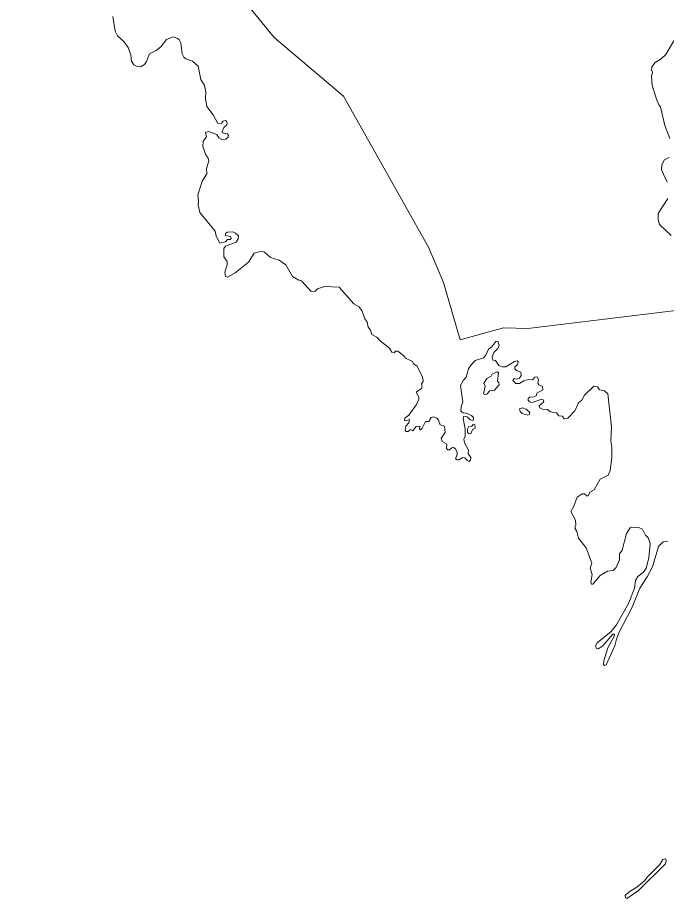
# Model space of a CAD drawing. Extents: x 369010 to 739155, y 6377141 to 6616555.
# Drawn here: x 477568 to 480019, y 6484776 to 6488102 of the extents above; entities that cross this region are included whole.
import ezdxf

# ---------------------------------------------------------------- set-up
doc = ezdxf.new("R2010")
doc.units = 0
doc.header["$LTSCALE"] = 40
doc.layers.add('1', color=7, linetype='Continuous', lineweight=13)

msp = doc.modelspace()

# ---------------------------------------------------------------- linework, layer by layer
at = {"layer": '1'}
for points in [[(480257.03, 6487017.6), (480087.06, 6486998.9), (479495.21, 6486928.06), (479404.02, 6486929.89), (479239.51, 6486885.36), (479176.45, 6487101.35), (479120.84, 6487235.07), (478798.77, 6487804.57), (478537.28, 6488026.35), (478305.07, 6488311.35), (477788.04, 6488672.81), (477740.54, 6488835.33), (477567.59, 6489014.41)], [(478305.07, 6488311.35), (478537.28, 6488026.35), (478798.77, 6487804.57), (479120.84, 6487235.07), (479176.45, 6487101.35), (479239.51, 6486885.36), (479404.02, 6486929.89), (479495.21, 6486928.06), (480087.06, 6486998.9)], [(477927.56, 6488105.79), (477936.66, 6488050.02), (477944.94, 6488033.3), (477968.77, 6488010.96), (477984.82, 6487988.61), (477995.25, 6487960.81), (477998.06, 6487937.8), (478007, 6487923.74), (478018.92, 6487917.45), (478032.16, 6487916.12), (478046.89, 6487925.23), (478055.16, 6487935.82), (478066.25, 6487964.78), (478091.24, 6487977.36), (478108.79, 6487991.92), (478130.47, 6488019.4), (478156.45, 6488029.66), (478171.68, 6488023.2), (478178.46, 6488018.57), (478184.59, 6488006.32), (478190.05, 6487964.78), (478195.84, 6487952.2), (478203.45, 6487945.75), (478228.61, 6487937.31), (478250.46, 6487917.94), (478259.73, 6487868.62), (478274.29, 6487845.78), (478278.76, 6487820.96), (478277.27, 6487794.64), (478282.23, 6487766.51), (478306.4, 6487734.9), (478323.61, 6487701.3), (478337.68, 6487702.79), (478344.3, 6487710.9), (478352.57, 6487712.72), (478357.21, 6487710.9), (478359.86, 6487703.12), (478358.37, 6487696.67), (478346.45, 6487686.73), (478340, 6487672.01), (478342.31, 6487667.04), (478361.01, 6487662.74), (478363.99, 6487656.61), (478362.83, 6487649.83), (478354.89, 6487642.88), (478339.33, 6487641.72), (478327.75, 6487648.34), (478320.13, 6487660.42), (478288.52, 6487672.01), (478277.43, 6487668.53)], [(480032.77, 6487645.52), (480013.74, 6487694.84), (479996.69, 6487764.52), (479990.24, 6487772.63), (479981.8, 6487793.65), (479965.91, 6487846.61), (479963.09, 6487879.71), (479967.23, 6487896.1), (479963.42, 6487904.21), (479963.76, 6487915.63), (479976.33, 6487931.68), (479999.67, 6487946.08), (480017.05, 6487962.46), (480047.83, 6488013.94)], [(478277.43, 6487668.53), (478281.24, 6487652.14), (478268.99, 6487634.6), (478268.17, 6487615.07), (478278.43, 6487583.13), (478287.53, 6487571.21), (478289.85, 6487560.12), (478281.9, 6487531.66), (478282.07, 6487511.8), (478264.86, 6487483.99), (478248.14, 6487431.36), (478251.12, 6487408.03), (478249.3, 6487395.12), (478256.75, 6487365.33), (478314.34, 6487295.15), (478318.15, 6487276.12), (478331.22, 6487250.14), (478352.57, 6487255.1), (478361.35, 6487264.2), (478371.28, 6487263.87), (478374.75, 6487267.68), (478371.77, 6487275.62), (478352.24, 6487278.44), (478354.89, 6487288.2), (478361.01, 6487291.01), (478380.87, 6487292.84), (478391.14, 6487287.87), (478401.73, 6487277.61), (478401.4, 6487266.19), (478393.12, 6487253.94), (478353.4, 6487238.72), (478346.45, 6487230.27), (478346.45, 6487198.66), (478359.86, 6487181.12), (478359.86, 6487168.54), (478350.75, 6487141.07), (478352.57, 6487124.35), (478361.01, 6487121.54), (478389.15, 6487137.59), (478439.63, 6487178.8), (478461.64, 6487212.07), (478490.77, 6487220.34), (478501.2, 6487215.38), (478522.88, 6487195.52), (478555.81, 6487185.26), (478580.64, 6487168.54), (478606.95, 6487123.52), (478629.79, 6487110.12), (478640.88, 6487107.14), (478677.13, 6487067.42), (478691.53, 6487068.91), (478700.96, 6487077.02), (478726.78, 6487086.62), (478782.72, 6487083.47), (478838.33, 6487020.91), (478858.19, 6487009.49), (478869.28, 6486992.78), (478879.54, 6486964.81), (478888.97, 6486951.57), (478892.78, 6486933.2), (478901.05, 6486921.44), (478905.69, 6486905.06), (478925.05, 6486894.63), (478937.3, 6486880.9), (478972.55, 6486853.59), (478981.82, 6486838.69), (478990.59, 6486835.55), (478995.89, 6486841.67), (479004.99, 6486842), (479026.01, 6486826.11), (479033.62, 6486815.69), (479060.27, 6486802.78), (479063.41, 6486793.68), (479076.32, 6486787.22), (479097.84, 6486745.51), (479100.49, 6486729.13), (479094.03, 6486718.21), (479096.68, 6486709.43), (479094.36, 6486701.66), (479074.17, 6486687.26), (479084.1, 6486668.89), (479084.27, 6486660.61), (479075.16, 6486640.25), (479046.53, 6486600.37), (479030.48, 6486589.61), (479028.99, 6486580.51), (479034.28, 6486578.52), (479048.02, 6486583.82), (479046.2, 6486572.07), (479034.78, 6486558.33), (479031.64, 6486543.43), (479036.27, 6486539.3), (479043.06, 6486539.3), (479052.16, 6486545.75), (479060.93, 6486540.79), (479074.17, 6486558), (479087.58, 6486559.16), (479086.09, 6486548.73), (479090.56, 6486544.92), (479096.68, 6486550.72)], [(480022.51, 6487480.02), (480001.32, 6487526.69), (480001.66, 6487545.23), (480011.92, 6487565.09), (480030.29, 6487573.53)], [(480036.74, 6487279.43), (479993.71, 6487320.64), (479987.59, 6487338.18), (479987.92, 6487361.52), (480025.16, 6487419.11)], [(479096.68, 6486550.72), (479109.59, 6486575.87), (479121.17, 6486576.7), (479129.95, 6486591.93), (479140.54, 6486594.24), (479151.96, 6486589.28), (479158.08, 6486581.66), (479164.87, 6486563.29), (479180.26, 6486559.49), (479183.24, 6486534.99), (479167.68, 6486514.14), (479171.65, 6486500.4), (479189.86, 6486491.3), (479188.7, 6486474.75), (479193.33, 6486469.45), (479199.13, 6486469.12), (479207.9, 6486476.74), (479215.02, 6486477.89), (479221.64, 6486474.42), (479228.42, 6486461.18), (479228.75, 6486451.25), (479222.3, 6486435.52), (479228.75, 6486431.39), (479234.88, 6486431.72), (479250.1, 6486440.49), (479257.72, 6486438.67), (479266.16, 6486428.74), (479273.77, 6486425.93), (479279.56, 6486429.9), (479280.72, 6486440.16), (479270.46, 6486455.05), (479271.95, 6486468.29), (479255.89, 6486495.44), (479253.58, 6486510.99), (479258.38, 6486519.44), (479259.2, 6486547.24), (479250.76, 6486587.29), (479254.24, 6486596.89), (479266.82, 6486594.57), (479277.74, 6486583.15), (479288.5, 6486580.84), (479290.32, 6486591.1), (479282.71, 6486599.21), (479263.01, 6486608.31), (479250.76, 6486609.8), (479242.32, 6486615.59), (479243.15, 6486631.98), (479250.6, 6486650.68), (479241.83, 6486712.41), (479252.92, 6486732.27), (479263.18, 6486743.36), (479271.29, 6486775.3), (479281.55, 6486791.03), (479296.44, 6486806.25), (479327.72, 6486817.34), (479336.5, 6486826.45), (479346.43, 6486849.78), (479359.83, 6486858.06), (479374.23, 6486878.74), (479382.34, 6486879.41), (479386.81, 6486864.51), (479381.84, 6486851.93), (479367.78, 6486837.04), (479360.33, 6486820.32), (479362.98, 6486808.07), (479373.73, 6486806.58), (479386.31, 6486787.88), (479398.72, 6486782.92), (479412.79, 6486782.92), (479444.9, 6486803.11), (479455.16, 6486805.1), (479458.97, 6486801.62), (479456.32, 6486792.19), (479446.72, 6486781.76), (479446.72, 6486774.97), (479452.84, 6486769.18), (479468.9, 6486762.73), (479470.88, 6486750.48), (479464.43, 6486740.22), (479455, 6486736.74), (479443.58, 6486738.73), (479438.94, 6486730.78), (479450.03, 6486719.7), (479464.43, 6486720.03), (479480.15, 6486729.63), (479498.36, 6486734.92), (479513.25, 6486733.43), (479521.69, 6486743.69), (479530.8, 6486745.18), (479536.59, 6486733.43), (479533.94, 6486720.36), (479536.92, 6486714.73), (479550.66, 6486708.94), (479552.15, 6486696.69), (479529.64, 6486684.11), (479528.98, 6486674.35), (479519.05, 6486669.71), (479502.66, 6486668.89), (479496.87, 6486663.59), (479496.87, 6486657.47)], [(479496.87, 6486657.47), (479502.16, 6486651.01), (479512.59, 6486648.03), (479548.34, 6486660.94), (479554.13, 6486658.29), (479556.45, 6486651.34), (479538.91, 6486635.29), (479541.55, 6486628.17), (479550.49, 6486623.54), (479570.35, 6486622.38), (479579.79, 6486612.45), (479604.28, 6486608.97), (479613.05, 6486597.55), (479626.29, 6486596.89), (479632.75, 6486586.96), (479646.48, 6486588.78), (479673.79, 6486616.26), (479687.53, 6486646.87), (479699.78, 6486657.13), (479710.37, 6486675.34), (479744.79, 6486710.1), (479759.52, 6486707.45), (479766.31, 6486695.7), (479785.67, 6486691.89), (479798.25, 6486681.46), (479812.15, 6486556.01), (479809.17, 6486506.03), (479813.31, 6486475.25), (479812.98, 6486439), (479806.2, 6486391.67), (479799.08, 6486373.79), (479768.96, 6486358.57), (479746.78, 6486318.51), (479729.73, 6486310.07), (479724.27, 6486296), (479718.15, 6486295.51), (479710.2, 6486303.95), (479701.1, 6486302.79), (479682.07, 6486290.21), (479669.99, 6486257.11), (479657.74, 6486236.42), (479675.78, 6486203.32), (479676.94, 6486184.95), (479673.46, 6486173.86), (479680.41, 6486160.62), (479687.03, 6486135.47), (479716.66, 6486099.55), (479737.01, 6486041.63), (479731.72, 6486022.1), (479738.17, 6485998.43), (479733.7, 6485970.29), (479737.01, 6485960.69), (479741.65, 6485962.68), (479769.12, 6485994.62), (479796.6, 6486010.68), (479817.62, 6486013.82), (479829.7, 6486025.57), (479842.11, 6486053.87), (479842.44, 6486077.04), (479851.71, 6486090.45), (479868.09, 6486153.34), (479882.16, 6486174.36), (479887.46, 6486177.34), (479917.58, 6486175.52), (479929, 6486169.73), (479940.09, 6486147.22), (479951.51, 6486135.47), (479957.63, 6486114.45), (479952.67, 6486061.49), (479942.9, 6486022.1), (479932.64, 6486008.03), (479911.79, 6485990.82), (479903.02, 6485975.59), (479898.38, 6485946.96), (479877.53, 6485891.68), (479830.69, 6485808.93), (479810.83, 6485783.44), (479757.21, 6485741.07), (479751.91, 6485728.82), (479754.56, 6485719.72), (479761.01, 6485718.56), (479779.71, 6485728.82), (479816.46, 6485773.84), (479823.24, 6485773.84), (479822.41, 6485766.23), (479798.09, 6485721.21), (479782.86, 6485673.21), (479782.03, 6485658.32), (479785.84, 6485654.51), (479792.29, 6485657.99), (479824.57, 6485729.65), (479830.36, 6485754.48), (479841.28, 6485781.45), (479890.44, 6485875.79), (479919.4, 6485946.63), (479946.38, 6485989.33), (479966.4, 6486027.89), (479989.9, 6486103.85), (480007.45, 6486122.39), (480024.99, 6486124.38)]]:
    msp.add_lwpolyline(points, dxfattribs=at)
for points in [[(479379.86, 6486763.88), (479360.82, 6486755.11), (479356.52, 6486747.83), (479340.14, 6486739.06), (479329.87, 6486721.18), (479334.84, 6486709.76), (479328.39, 6486681.46), (479332.85, 6486678.15), (479340.14, 6486679.31), (479351.56, 6486691.89), (479369.1, 6486695.2), (479387.47, 6486715.39), (479386.64, 6486722.34), (479380.52, 6486728.47), (479384.33, 6486760.41)], [(479496.04, 6486600.37), (479501.83, 6486602.52), (479503.82, 6486610.63), (479489.59, 6486623.21), (479475.19, 6486628.17), (479464.1, 6486623.87), (479466.42, 6486613.94), (479474.36, 6486606.32)], [(479295.78, 6486564.45), (479288.83, 6486564.78), (479283.53, 6486558.66), (479272.11, 6486557.17), (479267.48, 6486547.24), (479267.48, 6486534.33), (479274.43, 6486530.19), (479282.04, 6486532.84), (479286.51, 6486545.75), (479296.94, 6486551.05)], [(480015.56, 6484925.3), (480005.63, 6484921.83), (479994.87, 6484903.62), (479946.21, 6484855.62), (479937.94, 6484842.88), (479908.15, 6484818.22), (479878.36, 6484800.18), (479863.46, 6484786.11), (479864.29, 6484778.17), (479869.58, 6484775.52), (479913.28, 6484805.14), (480015.89, 6484906.6), (480018.87, 6484918.85)]]:
    msp.add_lwpolyline(points, close=True, dxfattribs=at)

doc.saveas('drawing.dxf')
